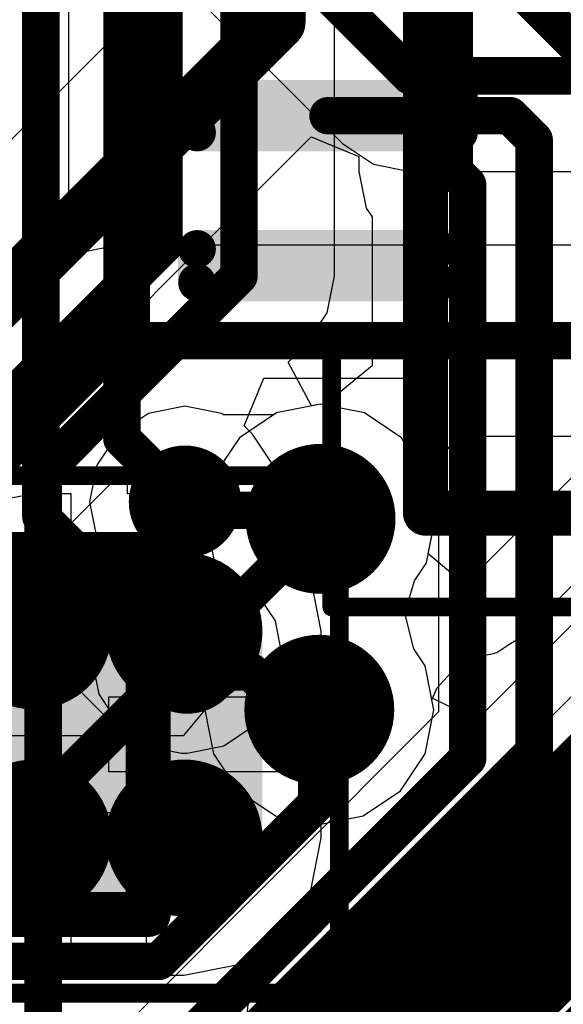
# Model space of a CAD drawing. Header units: millimetres. Extents: x -2 to 68, y -2 to 27.4.
# Tile 497 of 594: x 58.2 to 59.7, y 2.5 to 5.2. Entities that reach past the tile are written whole.
import ezdxf

# ---------------------------------------------------------------- set-up
doc = ezdxf.new("R2010")
doc.units = ezdxf.units.MM
for name, color, linetype in [('BottomLayer', 5, 'Continuous'), ('BottomPaste', 16, 'Continuous'), ('BottomSolder', 6, 'Continuous'), ('DrillGuide', 244, 'Continuous'), ('Mechanical10', 56, 'Continuous'), ('Mechanical13', 56, 'Continuous'), ('Mechanical15', 56, 'Continuous'), ('Mechanical6', 56, 'Continuous'), ('MidLayer1', 16, 'Continuous'), ('MidLayer2', 76, 'Continuous'), ('MidLayer3', 90, 'Continuous'), ('MidLayer4', 156, 'Continuous'), ('MidLayer5', 130, 'Continuous'), ('MidLayer6', 216, 'Continuous'), ('MidLayer7', 6, 'Continuous'), ('MidLayer8', 54, 'Continuous'), ('MultiLayer', 9, 'Continuous'), ('TopLayer', 1, 'Continuous'), ('TopPaste', 8, 'Continuous'), ('TopSolder', 216, 'Continuous'), ('ViaHoleLayer', 16, 'Continuous')]:
    doc.layers.add(name, color=color, linetype=linetype)

# ---------------------------------------------------------------- blocks, each defined once
blk = doc.blocks.new('RES_0603_72')
at = {"layer": 'Mechanical13', "const_width": 0.12}
for points in [[(-0.88, 0.48), (0.88, 0.48)], [(0.88, -0.48), (0.88, 0.48)], [(-0.88, -0.48), (0.88, -0.48)]]:
    blk.add_lwpolyline(points, dxfattribs=at)
at = {"layer": 'Mechanical13', "const_width": 0.06}
for points in [[(0.85, 0.48, 1), (0.91, 0.48, 1)], [(0.85, 0.48, 1), (0.91, 0.48, 1)], [(0.85, -0.48, 1), (0.91, -0.48, 1)], [(0.85, -0.48, 1), (0.91, -0.48, 1)]]:
    blk.add_lwpolyline(points, format="xyb", close=True, dxfattribs=at)
at = {"layer": 'Mechanical15', "const_width": 0.05}
for points in [[(-1.39, 0.69), (1.39, 0.69)], [(1.39, -0.69), (1.39, 0.69)], [(-1.39, -0.69), (1.39, -0.69)]]:
    blk.add_lwpolyline(points, dxfattribs=at)
at = {"layer": 'Mechanical15', "const_width": 0.025}
for points in [[(1.3775, 0.69, 1), (1.4025, 0.69, 1)], [(1.3775, 0.69, 1), (1.4025, 0.69, 1)], [(1.3775, -0.69, 1), (1.4025, -0.69, 1)], [(1.3775, -0.69, 1), (1.4025, -0.69, 1)]]:
    blk.add_lwpolyline(points, format="xyb", close=True, dxfattribs=at)
at = {"layer": 'TopLayer', "const_width": 0.2091}
for points in [[(0.4696, 0.2759, 1), (0.6786, 0.2759, 1)], [(0.8713, 0.2759, 1), (1.0804, 0.2759, 1)], [(0.4696, -0.2759, 1), (0.6786, -0.2759, 1)], [(0.8713, -0.2759, 1), (1.0804, -0.2759, 1)]]:
    blk.add_lwpolyline(points, format="xyb", close=True, dxfattribs=at)
at = {"layer": 'TopLayer'}
for points in [[(0.5741, -0.485), (0.9759, -0.485), (0.5741, 0.485), (0.9759, 0.485)], [(0.365, -0.2759), (1.185, -0.2759), (0.365, 0.2759), (1.185, 0.2759)]]:
    blk.add_solid(points, dxfattribs=at)
at = {"layer": 'TopPaste', "const_width": 0.2091}
for points in [[(0.4696, 0.2759, 1), (0.6786, 0.2759, 1)], [(0.8713, 0.2759, 1), (1.0804, 0.2759, 1)], [(0.4696, -0.2759, 1), (0.6786, -0.2759, 1)], [(0.8713, -0.2759, 1), (1.0804, -0.2759, 1)]]:
    blk.add_lwpolyline(points, format="xyb", close=True, dxfattribs=at)
at = {"layer": 'TopPaste'}
for points in [[(0.5741, -0.485), (0.9759, -0.485), (0.5741, 0.485), (0.9759, 0.485)], [(0.365, -0.2759), (1.185, -0.2759), (0.365, 0.2759), (1.185, 0.2759)]]:
    blk.add_solid(points, dxfattribs=at)
at = {"layer": 'TopSolder', "const_width": 0.2091}
for points in [[(0.4696, 0.2759, 1), (0.6786, 0.2759, 1)], [(0.8713, 0.2759, 1), (1.0804, 0.2759, 1)], [(0.4696, -0.2759, 1), (0.6786, -0.2759, 1)], [(0.8713, -0.2759, 1), (1.0804, -0.2759, 1)]]:
    blk.add_lwpolyline(points, format="xyb", close=True, dxfattribs=at)
at = {"layer": 'TopSolder'}
for points in [[(0.5741, -0.485), (0.9759, -0.485), (0.5741, 0.485), (0.9759, 0.485)], [(0.365, -0.2759), (1.185, -0.2759), (0.365, 0.2759), (1.185, 0.2759)]]:
    blk.add_solid(points, dxfattribs=at)
blk = doc.blocks.new('DF40C_80DP_0_4V_51__F_________1_B_291')
at = {"layer": 'BottomLayer', "const_width": 0.0504}
for points in [[(7.7302, -0.9404, 1), (7.7805, -0.9404, 1)], [(7.8195, -0.9404, 1), (7.8698, -0.9404, 1)], [(8.1302, -0.9404, 1), (8.1805, -0.9404, 1)], [(8.2195, -0.9404, 1), (8.2698, -0.9404, 1)], [(7.7302, -1.6396, 1), (7.7805, -1.6396, 1)], [(7.8195, -1.6396, 1), (7.8698, -1.6396, 1)], [(8.1302, -1.6396, 1), (8.1805, -1.6396, 1)], [(8.2195, -1.6396, 1), (8.2698, -1.6396, 1)]]:
    blk.add_lwpolyline(points, format="xyb", close=True, dxfattribs=at)
at = {"layer": 'BottomLayer'}
for points in [[(7.7554, -0.89), (7.7554, -1.69), (7.8446, -0.89), (7.8446, -1.69)], [(8.1554, -0.89), (8.1554, -1.69), (8.2446, -0.89), (8.2446, -1.69)], [(7.705, -0.9404), (7.705, -1.6396), (7.895, -0.9404), (7.895, -1.6396)], [(8.105, -0.9404), (8.105, -1.6396), (8.295, -0.9404), (8.295, -1.6396)]]:
    blk.add_solid(points, dxfattribs=at)
at = {"layer": 'BottomPaste', "const_width": 0.0504}
for points in [[(7.7302, -0.9404, 1), (7.7805, -0.9404, 1)], [(7.8195, -0.9404, 1), (7.8698, -0.9404, 1)], [(8.1302, -0.9404, 1), (8.1805, -0.9404, 1)], [(8.2195, -0.9404, 1), (8.2698, -0.9404, 1)], [(7.7302, -1.6396, 1), (7.7805, -1.6396, 1)], [(7.8195, -1.6396, 1), (7.8698, -1.6396, 1)], [(8.1302, -1.6396, 1), (8.1805, -1.6396, 1)], [(8.2195, -1.6396, 1), (8.2698, -1.6396, 1)]]:
    blk.add_lwpolyline(points, format="xyb", close=True, dxfattribs=at)
at = {"layer": 'BottomPaste'}
for points in [[(7.7554, -0.89), (7.7554, -1.69), (7.8446, -0.89), (7.8446, -1.69)], [(8.1554, -0.89), (8.1554, -1.69), (8.2446, -0.89), (8.2446, -1.69)], [(7.705, -0.9404), (7.705, -1.6396), (7.895, -0.9404), (7.895, -1.6396)], [(8.105, -0.9404), (8.105, -1.6396), (8.295, -0.9404), (8.295, -1.6396)]]:
    blk.add_solid(points, dxfattribs=at)
at = {"layer": 'BottomSolder', "const_width": 0.0504}
for points in [[(7.7302, -0.9404, 1), (7.7805, -0.9404, 1)], [(7.8195, -0.9404, 1), (7.8698, -0.9404, 1)], [(8.1302, -0.9404, 1), (8.1805, -0.9404, 1)], [(8.2195, -0.9404, 1), (8.2698, -0.9404, 1)], [(7.7302, -1.6396, 1), (7.7805, -1.6396, 1)], [(7.8195, -1.6396, 1), (7.8698, -1.6396, 1)], [(8.1302, -1.6396, 1), (8.1805, -1.6396, 1)], [(8.2195, -1.6396, 1), (8.2698, -1.6396, 1)]]:
    blk.add_lwpolyline(points, format="xyb", close=True, dxfattribs=at)
at = {"layer": 'BottomSolder'}
for points in [[(7.7554, -0.89), (7.7554, -1.69), (7.8446, -0.89), (7.8446, -1.69)], [(8.1554, -0.89), (8.1554, -1.69), (8.2446, -0.89), (8.2446, -1.69)], [(7.705, -0.9404), (7.705, -1.6396), (7.895, -0.9404), (7.895, -1.6396)], [(8.105, -0.9404), (8.105, -1.6396), (8.295, -0.9404), (8.295, -1.6396)]]:
    blk.add_solid(points, dxfattribs=at)
at = {"layer": 'Mechanical10', "const_width": 0.12}
for points in [[(8.86, -1.03), (8.86, 1.03)], [(8.86, -1.03), (-8.86, -1.03)]]:
    blk.add_lwpolyline(points, dxfattribs=at)
at = {"layer": 'Mechanical10', "const_width": 0.06}
blk.add_lwpolyline([(8.83, -1.03, 1), (8.89, -1.03, 1)], format="xyb", close=True, dxfattribs=at)
blk.add_lwpolyline([(8.83, -1.03, 1), (8.89, -1.03, 1)], format="xyb", close=True, dxfattribs=at)
at = {"layer": 'Mechanical6', "const_width": 0.05}
for points in [[(9.11, -1.28), (9.11, 1.28)], [(9.11, -1.28), (8.395, -1.28)], [(8.395, -1.79), (8.395, -1.28)], [(8.395, -1.79), (-8.395, -1.79)]]:
    blk.add_lwpolyline(points, dxfattribs=at)
at = {"layer": 'Mechanical6', "const_width": 0.025}
for points in [[(8.3825, -1.28, 1), (8.4075, -1.28, 1)], [(8.3825, -1.28, 1), (8.4075, -1.28, 1)], [(9.0975, -1.28, 1), (9.1225, -1.28, 1)], [(9.0975, -1.28, 1), (9.1225, -1.28, 1)], [(8.3825, -1.79, 1), (8.4075, -1.79, 1)], [(8.3825, -1.79, 1), (8.4075, -1.79, 1)]]:
    blk.add_lwpolyline(points, format="xyb", close=True, dxfattribs=at)

msp = doc.modelspace()

# ---------------------------------------------------------------- linework, layer by layer
at = {"layer": 'BottomLayer'}
for p, q in [((58.8112, 4.0731), (58.8638, 4.2001)), ((58.8638, 4.2001), (59.3301, 4.2001)), ((59.3301, 4.2001), (59.3301, 3.3102)), ((58.8335, 4.0507), (58.8112, 4.0731)), ((58.8888, 3.968), (58.8335, 4.0507)), ((58.9082, 3.8705), (58.8888, 3.968)), ((58.8888, 3.773), (58.9082, 3.8705)), ((58.8392, 3.6354), (58.8805, 3.7606)), ((58.8805, 3.7606), (58.8888, 3.773)), ((58.0885, 3.6506), (58.4641, 3.2749)), ((58.8945, 3.5527), (58.8392, 3.6354)), ((58.9139, 3.4552), (58.8945, 3.5527)), ((58.8945, 3.3576), (58.9139, 3.4552)), ((58.8392, 3.2749), (58.8945, 3.3576)), ((59.3301, 3.3102), (58.4058, 2.3859)), ((58.4641, 3.2749), (58.5468, 3.2197)), ((58.7565, 3.2197), (58.8392, 3.2749)), ((58.5468, 3.2197), (58.6444, 3.2003)), ((58.659, 3.2003), (58.7565, 3.2197)), ((58.6444, 3.2003), (58.659, 3.2003))]:
    msp.add_line(p, q, dxfattribs=at)
at = {"layer": 'BottomLayer', "const_width": 0.1}
for points in [[(58.2687, 3.8308), (58.2687, 7.4787)], [(58.485, 4.0388), (58.485, 7.0276)], [(59.485, 5.3), (59.785, 5)], [(59.035, 4.9), (59.5207, 4.9)], [(59.5207, 4.9), (59.585, 4.8357)], [(59.585, 3.2046), (59.585, 4.8357)], [(58.485, 4.0388), (58.6533, 3.8705)], [(58.2687, 3.8308), (58.6444, 3.4552)], [(58.6444, 3.4552), (58.659, 3.4552)], [(58.5114, 2.131), (59.585, 3.2046)], [(58.5942, 1.931), (59.785, 3.1218)], [(58.6771, 1.731), (59.985, 3.0389)], [(58.7599, 1.531), (60.185, 2.9561)]]:
    msp.add_lwpolyline(points, dxfattribs=at)
at = {"layer": 'BottomLayer'}
for points, const_width in [([(59.01, 4.9, 1), (59.06, 4.9, 1)], 0.05), ([(59.4957, 4.9, 1), (59.5457, 4.9, 1)], 0.05), ([(59.4957, 4.9, 1), (59.5457, 4.9, 1)], 0.05), ([(59.56, 4.8357, 1), (59.61, 4.8357, 1)], 0.05), ([(59.56, 4.8357, 1), (59.61, 4.8357, 1)], 0.05), ([(58.46, 4.0388, 1), (58.51, 4.0388, 1)], 0.05), ([(58.46, 4.0388, 1), (58.51, 4.0388, 1)], 0.05), ([(58.5783, 3.8705, 1), (58.7283, 3.8705, 1)], 0.15), ([(58.6283, 3.8705, 1), (58.6783, 3.8705, 1)], 0.05), ([(58.2437, 3.8308, 1), (58.2937, 3.8308, 1)], 0.05), ([(58.2437, 3.8308, 1), (58.2937, 3.8308, 1)], 0.05), ([(58.584, 3.4552, 1), (58.734, 3.4552, 1)], 0.15), ([(58.6194, 3.4552, 1), (58.6694, 3.4552, 1)], 0.05), ([(58.6194, 3.4552, 1), (58.6694, 3.4552, 1)], 0.05), ([(58.634, 3.4552, 1), (58.684, 3.4552, 1)], 0.05), ([(59.56, 3.2046, 1), (59.61, 3.2046, 1)], 0.05), ([(59.56, 3.2046, 1), (59.61, 3.2046, 1)], 0.05)]:
    msp.add_lwpolyline(points, format="xyb", close=True, dxfattribs=dict(at, const_width=const_width))
at = {"layer": 'DrillGuide'}
for points, const_width in [([(58.6283, 3.8705, 1), (58.6783, 3.8705, 1)], 0.05), ([(58.965, 3.825, 1), (59.065, 3.825, 1)], 0.1), ([(58.634, 3.4552, 1), (58.684, 3.4552, 1)], 0.05), ([(58.9617, 3.3158, 1), (59.0617, 3.3158, 1)], 0.1)]:
    msp.add_lwpolyline(points, format="xyb", close=True, dxfattribs=dict(at, const_width=const_width))
at = {"layer": 'MidLayer1'}
for p, q in [((59.015, 4.1309), (58.8979, 4.1076)), ((59.1321, 4.1076), (59.015, 4.1309)), ((58.8979, 4.1076), (58.7987, 4.0413)), ((59.2313, 4.0413), (59.1321, 4.1076)), ((58.7987, 4.0413), (58.7324, 3.942)), ((59.2976, 3.942), (59.2313, 4.0413)), ((58.7324, 3.942), (58.7091, 3.825)), ((59.3209, 3.825), (59.2976, 3.942)), ((58.7091, 3.825), (58.7324, 3.7079)), ((59.2976, 3.7079), (59.3209, 3.825)), ((58.7324, 3.7079), (58.7625, 3.6628)), ((59.2654, 3.6598), (59.2976, 3.7079)), ((58.7625, 3.6628), (58.7866, 3.5673)), ((59.2402, 3.5735), (59.2654, 3.6598)), ((59.2642, 3.4779), (59.2402, 3.5735)), ((58.7866, 3.5673), (58.7613, 3.481)), ((58.7613, 3.481), (58.7291, 3.4328)), ((59.2943, 3.4328), (59.2642, 3.4779)), ((58.7291, 3.4328), (58.7059, 3.3158)), ((59.3176, 3.3158), (59.2943, 3.4328)), ((58.7059, 3.3158), (58.7291, 3.1987)), ((59.2943, 3.1987), (59.3176, 3.3158)), ((58.7291, 3.1987), (58.7954, 3.0995)), ((59.228, 3.0995), (59.2943, 3.1987)), ((58.7954, 3.0995), (58.8947, 3.0332)), ((59.1288, 3.0332), (59.228, 3.0995)), ((58.8947, 3.0332), (59.0117, 3.0099)), ((59.0117, 3.0099), (59.1288, 3.0332))]:
    msp.add_line(p, q, dxfattribs=at)
at = {"layer": 'MidLayer1', "const_width": 0.2}
for points in [[(58.915, 3.825, 1), (59.115, 3.825, 1)], [(58.9117, 3.3158, 1), (59.1117, 3.3158, 1)]]:
    msp.add_lwpolyline(points, format="xyb", close=True, dxfattribs=at)
at = {"layer": 'MidLayer2'}
for p, q in [((58.0795, 5.8201), (59.0733, 4.8263)), ((59.0733, 4.8263), (59.156, 4.7711)), ((59.156, 4.7711), (59.2535, 4.7517)), ((59.2535, 4.7517), (60.6506, 4.7517)), ((58.475, 4.5549), (58.3775, 4.5355)), ((60.643, 4.5549), (58.475, 4.5549)), ((58.3775, 4.5355), (58.2948, 4.4802)), ((58.2948, 4.4802), (57.6711, 3.8566)), ((59.348, 4.0039), (59.3815, 4.0451)), ((59.3815, 4.0451), (60.775, 4.0451)), ((57.4552, 2.9198), (58.5386, 4.0031)), ((58.5386, 4.0031), (58.6437, 4.0037)), ((58.6437, 4.0037), (58.7255, 3.9074)), ((59.3024, 3.9181), (59.348, 4.0039)), ((59.3209, 3.825), (59.3024, 3.9181)), ((58.7255, 3.9074), (58.7091, 3.825)), ((58.7091, 3.825), (58.7324, 3.7079)), ((59.2976, 3.7079), (59.3209, 3.825)), ((58.7324, 3.7079), (58.7625, 3.6628)), ((59.2654, 3.6598), (59.2976, 3.7079)), ((58.7625, 3.6628), (58.7866, 3.5673)), ((59.2402, 3.5735), (59.2654, 3.6598)), ((59.2642, 3.4779), (59.2402, 3.5735)), ((58.7866, 3.5673), (58.7613, 3.481)), ((58.7613, 3.481), (58.7291, 3.4328)), ((59.2943, 3.4328), (59.2642, 3.4779)), ((58.7291, 3.4328), (58.7059, 3.3158)), ((59.3176, 3.3158), (59.2943, 3.4328)), ((58.7059, 3.3158), (58.7291, 3.1987)), ((59.2943, 3.1987), (59.3176, 3.3158)), ((58.7291, 3.1987), (58.7954, 3.0995)), ((59.228, 3.0995), (59.2943, 3.1987)), ((58.7954, 3.0995), (58.8947, 3.0332)), ((59.1288, 3.0332), (59.228, 3.0995)), ((58.8947, 3.0332), (59.0117, 3.0099)), ((59.0117, 3.0099), (59.1288, 3.0332))]:
    msp.add_line(p, q, dxfattribs=at)
at = {"layer": 'MidLayer2', "const_width": 0.1}
for points in [[(58.1851, 6.075), (59.2535, 5.0066)], [(59.2535, 5.0066), (60.8596, 5.0066)], [(57.275, 3.1), (58.475, 4.3)], [(58.475, 4.3), (60.775, 4.3)]]:
    msp.add_lwpolyline(points, dxfattribs=at)
at = {"layer": 'MidLayer2'}
for points, const_width in [([(59.2285, 5.0066, 1), (59.2785, 5.0066, 1)], 0.05), ([(59.2285, 5.0066, 1), (59.2785, 5.0066, 1)], 0.05), ([(58.45, 4.3, 1), (58.5, 4.3, 1)], 0.05), ([(58.45, 4.3, 1), (58.5, 4.3, 1)], 0.05), ([(58.915, 3.825, 1), (59.115, 3.825, 1)], 0.2), ([(58.9117, 3.3158, 1), (59.1117, 3.3158, 1)], 0.2)]:
    msp.add_lwpolyline(points, format="xyb", close=True, dxfattribs=dict(at, const_width=const_width))
at = {"layer": 'MidLayer3'}
for p, q in [((60.9827, 4.6493), (57.4308, 1.0974)), ((58.0393, 0.9073), (61.3173, 4.1853)), ((59.015, 4.1309), (58.8979, 4.1076)), ((59.1321, 4.1076), (59.015, 4.1309)), ((58.8979, 4.1076), (58.7987, 4.0413)), ((59.2313, 4.0413), (59.1321, 4.1076)), ((58.7987, 4.0413), (58.7324, 3.942)), ((59.2976, 3.942), (59.2313, 4.0413)), ((58.7324, 3.942), (58.7091, 3.825)), ((59.3209, 3.825), (59.2976, 3.942)), ((58.7091, 3.825), (58.7324, 3.7079)), ((59.2976, 3.7079), (59.3209, 3.825)), ((58.7324, 3.7079), (58.7625, 3.6628)), ((59.2654, 3.6598), (59.2976, 3.7079)), ((58.7625, 3.6628), (58.7866, 3.5673)), ((59.2402, 3.5735), (59.2654, 3.6598)), ((59.2642, 3.4779), (59.2402, 3.5735)), ((58.7866, 3.5673), (58.7613, 3.481)), ((58.7613, 3.481), (58.7291, 3.4328)), ((59.2943, 3.4328), (59.2642, 3.4779)), ((58.7291, 3.4328), (58.7059, 3.3158)), ((59.3176, 3.3158), (59.2943, 3.4328)), ((58.7059, 3.3158), (58.7291, 3.1987)), ((59.2943, 3.1987), (59.3176, 3.3158)), ((58.7291, 3.1987), (58.7954, 3.0995)), ((59.228, 3.0995), (59.2943, 3.1987)), ((58.7954, 3.0995), (58.8947, 3.0332)), ((59.1288, 3.0332), (59.228, 3.0995)), ((58.8947, 3.0332), (59.0117, 3.0099)), ((59.0117, 3.0099), (59.1288, 3.0332))]:
    msp.add_line(p, q, dxfattribs=at)
at = {"layer": 'MidLayer3', "const_width": 0.1}
for points in [[(57.4981, 0.9351), (61.1451, 4.5821)], [(57.6375, 0.7351), (61.385, 4.4827)]]:
    msp.add_lwpolyline(points, dxfattribs=at)
at = {"layer": 'MidLayer3', "const_width": 0.2}
for points in [[(58.915, 3.825, 1), (59.115, 3.825, 1)], [(58.9117, 3.3158, 1), (59.1117, 3.3158, 1)]]:
    msp.add_lwpolyline(points, format="xyb", close=True, dxfattribs=at)
at = {"layer": 'MidLayer4'}
for p, q in [((58.6533, 4.1254), (58.5557, 4.106)), ((58.7508, 4.106), (58.6533, 4.1254)), ((59.015, 4.1309), (58.8979, 4.1076)), ((59.1321, 4.1076), (59.015, 4.1309)), ((58.5557, 4.106), (58.4731, 4.0507)), ((58.7559, 4.1026), (58.7508, 4.106)), ((58.8906, 4.1026), (58.7559, 4.1026)), ((58.8979, 4.1076), (58.8906, 4.1026)), ((59.2313, 4.0413), (59.1321, 4.1076)), ((58.4731, 4.0507), (58.4178, 3.968)), ((59.2976, 3.942), (59.2313, 4.0413)), ((58.4178, 3.968), (58.3984, 3.8705)), ((59.3209, 3.825), (59.2976, 3.942)), ((58.3984, 3.8705), (58.4178, 3.773)), ((59.2976, 3.7079), (59.3209, 3.825)), ((58.4178, 3.773), (58.4296, 3.7553)), ((58.4296, 3.7553), (58.4775, 3.6384)), ((59.2654, 3.6598), (59.2976, 3.7079)), ((59.2402, 3.5735), (59.2654, 3.6598)), ((58.4775, 3.6384), (58.4283, 3.5599)), ((59.2642, 3.4779), (59.2402, 3.5735)), ((58.4235, 3.5527), (58.4041, 3.4552)), ((58.4283, 3.5599), (58.4235, 3.5527)), ((59.2943, 3.4328), (59.2642, 3.4779)), ((58.4041, 3.4552), (58.4235, 3.3576)), ((59.3176, 3.3158), (59.2943, 3.4328)), ((58.4235, 3.3576), (58.4787, 3.2749)), ((59.2943, 3.1987), (59.3176, 3.3158)), ((58.4787, 3.2749), (58.517, 3.2367)), ((58.517, 3.2367), (58.5997, 3.1814)), ((58.5997, 3.1814), (58.6972, 3.162)), ((59.228, 3.0995), (59.2943, 3.1987)), ((58.6972, 3.162), (58.7238, 3.162)), ((58.7238, 3.162), (58.7503, 3.1355)), ((58.7503, 3.1355), (58.7883, 3.1101)), ((58.7883, 3.1101), (58.7954, 3.0995)), ((58.7954, 3.0995), (58.8947, 3.0332)), ((59.1288, 3.0332), (59.228, 3.0995)), ((58.8947, 3.0332), (59.0117, 3.0099)), ((59.0117, 3.0099), (59.1288, 3.0332))]:
    msp.add_line(p, q, dxfattribs=at)
for points, const_width in [([(58.5783, 3.8705, 1), (58.7283, 3.8705, 1)], 0.15), ([(58.915, 3.825, 1), (59.115, 3.825, 1)], 0.2), ([(58.6283, 3.8705, 1), (58.6783, 3.8705, 1)], 0.05), ([(58.651, 3.8477, 1), (58.701, 3.8477, 1)], 0.05), ([(58.651, 3.8477, 1), (58.701, 3.8477, 1)], 0.05), ([(58.9672, 3.8477, 1), (59.0172, 3.8477, 1)], 0.05), ([(58.9672, 3.8477, 1), (59.0172, 3.8477, 1)], 0.05), ([(58.99, 3.825, 1), (59.04, 3.825, 1)], 0.05), ([(58.584, 3.4552, 1), (58.734, 3.4552, 1)], 0.15), ([(58.634, 3.4552, 1), (58.684, 3.4552, 1)], 0.05), ([(58.9117, 3.3158, 1), (59.1117, 3.3158, 1)], 0.2), ([(58.6722, 3.4169, 1), (58.7222, 3.4169, 1)], 0.05), ([(58.6722, 3.4169, 1), (58.7222, 3.4169, 1)], 0.05), ([(58.8044, 3.4169, 1), (58.8544, 3.4169, 1)], 0.05), ([(58.8044, 3.4169, 1), (58.8544, 3.4169, 1)], 0.05), ([(58.9056, 3.3158, 1), (58.9555, 3.3158, 1)], 0.05), ([(58.9056, 3.3158, 1), (58.9555, 3.3158, 1)], 0.05), ([(58.9867, 3.3158, 1), (59.0367, 3.3158, 1)], 0.05)]:
    msp.add_lwpolyline(points, format="xyb", close=True, dxfattribs=dict(at, const_width=const_width))
at = {"layer": 'MidLayer4', "const_width": 0.1}
for points in [[(58.6533, 3.8705), (58.676, 3.8477)], [(58.676, 3.8477), (58.9922, 3.8477)], [(58.9922, 3.8477), (59.015, 3.825)], [(58.659, 3.4552), (58.6972, 3.4169)], [(58.6972, 3.4169), (58.8294, 3.4169)], [(58.8294, 3.4169), (58.9306, 3.3158)], [(58.9306, 3.3158), (59.0117, 3.3158)]]:
    msp.add_lwpolyline(points, dxfattribs=at)
at = {"layer": 'MidLayer5'}
for p, q in [((58.3423, 7.7738), (58.3423, 4.6606)), ((59.0521, 4.4722), (59.0521, 6.0951)), ((58.3423, 4.6606), (57.8948, 4.2131)), ((59.0327, 4.3747), (59.0521, 4.4722)), ((58.9774, 4.292), (59.0327, 4.3747)), ((58.9287, 4.2432), (58.9774, 4.292)), ((58.9912, 4.1261), (58.9287, 4.2432)), ((59.015, 4.1309), (58.9912, 4.1261)), ((59.1321, 4.1076), (59.015, 4.1309)), ((59.2313, 4.0413), (59.1321, 4.1076)), ((59.2976, 3.942), (59.2313, 4.0413)), ((59.3209, 3.825), (59.2976, 3.942)), ((60.0536, 3.9104), (59.4408, 3.2977)), ((59.2976, 3.7079), (59.3209, 3.825)), ((59.2654, 3.6598), (59.2976, 3.7079)), ((59.2402, 3.5735), (59.2654, 3.6598)), ((59.2642, 3.4779), (59.2402, 3.5735)), ((59.2943, 3.4328), (59.2642, 3.4779)), ((59.3113, 3.3477), (59.2943, 3.4328)), ((59.4017, 3.3034), (59.3113, 3.3477)), ((59.4408, 3.2977), (59.4017, 3.3034))]:
    msp.add_line(p, q, dxfattribs=at)
at = {"layer": 'MidLayer5', "const_width": 0.1}
for points in [[(58.7972, 4.4722), (58.7972, 16.8104)], [(58.5972, 4.555), (58.5972, 16.7275)], [(58.075, 4.0328), (58.5972, 4.555)], [(58.275, 3.95), (58.7972, 4.4722)], [(58.275, 2.4672), (58.275, 3.95)], [(57.0387, 0.5351), (60.3085, 3.8049)], [(57.139, 0.3351), (60.575, 3.7711)]]:
    msp.add_lwpolyline(points, dxfattribs=at)
at = {"layer": 'MidLayer5'}
for points, const_width in [([(58.5722, 4.555, 1), (58.6222, 4.555, 1)], 0.05), ([(58.5722, 4.555, 1), (58.6222, 4.555, 1)], 0.05), ([(58.7722, 4.4722, 1), (58.8222, 4.4722, 1)], 0.05), ([(58.7722, 4.4722, 1), (58.8222, 4.4722, 1)], 0.05), ([(58.915, 3.825, 1), (59.115, 3.825, 1)], 0.2), ([(58.25, 3.95, 1), (58.3, 3.95, 1)], 0.05), ([(58.25, 3.95, 1), (58.3, 3.95, 1)], 0.05), ([(58.9117, 3.3158, 1), (59.1117, 3.3158, 1)], 0.2)]:
    msp.add_lwpolyline(points, format="xyb", close=True, dxfattribs=dict(at, const_width=const_width))
at = {"layer": 'MidLayer6'}
for p, q in [((58.6196, 5.2661), (57.6585, 4.3051)), ((57.9191, 3.7726), (58.9903, 4.8438)), ((58.9903, 4.8438), (59.1173, 4.7912)), ((59.1173, 4.7912), (59.1173, 4.7515)), ((59.1173, 4.7515), (59.1367, 4.6539)), ((59.1367, 4.6539), (59.1526, 4.6301)), ((59.1526, 4.6301), (59.1526, 4.233)), ((59.1526, 4.233), (59.0256, 4.1288)), ((59.015, 4.1309), (58.8979, 4.1076)), ((59.0256, 4.1288), (59.015, 4.1309)), ((58.8979, 4.1076), (58.7987, 4.0413)), ((58.7987, 4.0413), (58.7324, 3.942)), ((58.7324, 3.942), (58.72, 3.8795)), ((58.72, 3.8795), (57.9349, 3.0944))]:
    msp.add_line(p, q, dxfattribs=at)
for points, const_width in [([(58.9, 5.15), (58.9, 6.2318)], 0.15), ([(59.3722, 4.7515), (59.3722, 5.3172)], 0.1), ([(57.7208, 3.9708), (58.9, 5.15)], 0.15), ([(59.3722, 4.7515), (59.4075, 4.7161)], 0.1), ([(59.4075, 3.1861), (59.4075, 4.7161)], 0.1), ([(58.0404, 2.8395), (59.015, 3.814)], 0.1), ([(59.015, 3.814), (59.015, 3.825)], 0.1), ([(59.0044, 3.3084), (59.0117, 3.3158)], 0.1), ([(59.0044, 3.0658), (59.0044, 3.3084)], 0.1), ([(58.6609, 2.4395), (59.4075, 3.1861)], 0.1), ([(58.5835, 2.6449), (59.0044, 3.0658)], 0.1), ([(58.4572, 1.3872), (60.0099, 2.94)], 0.1), ([(58.1287, 2.6449), (58.5835, 2.6449)], 0.1)]:
    msp.add_lwpolyline(points, dxfattribs=dict(at, const_width=const_width))
for points, const_width in [([(58.8625, 5.15, 1), (58.9375, 5.15, 1)], 0.075), ([(58.8625, 5.15, 1), (58.9375, 5.15, 1)], 0.075), ([(59.3472, 4.7515, 1), (59.3972, 4.7515, 1)], 0.05), ([(59.3472, 4.7515, 1), (59.3972, 4.7515, 1)], 0.05), ([(59.3825, 4.7161, 1), (59.4325, 4.7161, 1)], 0.05), ([(59.3825, 4.7161, 1), (59.4325, 4.7161, 1)], 0.05), ([(58.915, 3.825, 1), (59.115, 3.825, 1)], 0.2), ([(58.99, 3.825, 1), (59.04, 3.825, 1)], 0.05), ([(58.99, 3.814, 1), (59.04, 3.814, 1)], 0.05), ([(58.99, 3.814, 1), (59.04, 3.814, 1)], 0.05), ([(58.9117, 3.3158, 1), (59.1117, 3.3158, 1)], 0.2), ([(58.9867, 3.3158, 1), (59.0367, 3.3158, 1)], 0.05), ([(58.9794, 3.3084, 1), (59.0294, 3.3084, 1)], 0.05), ([(58.9794, 3.3084, 1), (59.0294, 3.3084, 1)], 0.05), ([(59.3825, 3.1861, 1), (59.4325, 3.1861, 1)], 0.05), ([(59.3825, 3.1861, 1), (59.4325, 3.1861, 1)], 0.05), ([(58.9794, 3.0658, 1), (59.0294, 3.0658, 1)], 0.05), ([(58.9794, 3.0658, 1), (59.0294, 3.0658, 1)], 0.05), ([(58.5585, 2.6449, 1), (58.6085, 2.6449, 1)], 0.05), ([(58.5585, 2.6449, 1), (58.6085, 2.6449, 1)], 0.05)]:
    msp.add_lwpolyline(points, format="xyb", close=True, dxfattribs=dict(at, const_width=const_width))
at = {"layer": 'MidLayer7'}
for p, q in [((61.3, 5.55), (59.4071, 3.6571)), ((59.5513, 3.5129), (61.4442, 5.4058)), ((59.5513, 3.5129), (61.4442, 5.4058)), ((59.015, 4.1309), (58.8979, 4.1076)), ((59.1321, 4.1076), (59.015, 4.1309)), ((58.8979, 4.1076), (58.7987, 4.0413)), ((59.2313, 4.0413), (59.1321, 4.1076)), ((58.7987, 4.0413), (58.7324, 3.942)), ((59.2976, 3.942), (59.2313, 4.0413)), ((58.7324, 3.942), (58.7091, 3.825)), ((59.3209, 3.825), (59.2976, 3.942)), ((58.7091, 3.825), (58.7324, 3.7079)), ((59.3024, 3.732), (59.3209, 3.825)), ((59.3723, 3.6733), (59.3024, 3.732)), ((58.7324, 3.7079), (58.7625, 3.6628)), ((58.7625, 3.6628), (58.7866, 3.5673)), ((59.4071, 3.6571), (59.3723, 3.6733)), ((58.7866, 3.5673), (58.7613, 3.481)), ((59.5147, 3.4885), (59.5452, 3.507)), ((59.5147, 3.4885), (59.5452, 3.507)), ((59.5452, 3.507), (59.5477, 3.5105)), ((59.5452, 3.507), (59.5477, 3.5105)), ((59.5477, 3.5105), (59.5513, 3.5129)), ((59.5477, 3.5105), (59.5513, 3.5129)), ((58.7613, 3.481), (58.7291, 3.4328)), ((59.4772, 3.4656), (59.4809, 3.4679)), ((59.4772, 3.4656), (59.4809, 3.4679)), ((59.4809, 3.4679), (59.4852, 3.4687)), ((59.4809, 3.4679), (59.4852, 3.4687)), ((59.4852, 3.4687), (59.5147, 3.4885)), ((59.4852, 3.4687), (59.5147, 3.4885)), ((59.3804, 3.4336), (59.4071, 3.4532)), ((59.3804, 3.4336), (59.4071, 3.4532)), ((59.4071, 3.4532), (59.4421, 3.4601)), ((59.4071, 3.4532), (59.4421, 3.4601)), ((59.4421, 3.4601), (59.4772, 3.4656)), ((59.4421, 3.4601), (59.4772, 3.4656)), ((58.7291, 3.4328), (58.7059, 3.3158)), ((59.326, 3.3742), (59.3804, 3.4336)), ((59.326, 3.3742), (59.3804, 3.4336)), ((59.3123, 3.3426), (59.326, 3.3742)), ((59.3123, 3.3426), (59.326, 3.3742)), ((59.3176, 3.3158), (59.3123, 3.3426)), ((59.3176, 3.3158), (59.3123, 3.3426)), ((58.7059, 3.3158), (58.6488, 3.2462)), ((59.2943, 3.1987), (59.3176, 3.3158)), ((59.2943, 3.1987), (59.3176, 3.3158)), ((58.6488, 3.2462), (57.5462, 3.2462)), ((59.228, 3.0995), (59.2943, 3.1987)), ((59.228, 3.0995), (59.2943, 3.1987)), ((58.7449, 3.0664), (58.7954, 3.0995)), ((58.7449, 3.0664), (58.7954, 3.0995)), ((58.7954, 3.0995), (58.8947, 3.0332)), ((58.7954, 3.0995), (58.8947, 3.0332)), ((59.1288, 3.0332), (59.228, 3.0995)), ((59.1288, 3.0332), (59.228, 3.0995)), ((58.6687, 3.0433), (58.6974, 3.052)), ((58.6687, 3.0433), (58.6974, 3.052)), ((58.6974, 3.052), (58.7268, 3.0578)), ((58.6974, 3.052), (58.7268, 3.0578)), ((58.7268, 3.0578), (58.7369, 3.0639)), ((58.7268, 3.0578), (58.7369, 3.0639)), ((58.7369, 3.0639), (58.7449, 3.0664)), ((58.7369, 3.0639), (58.7449, 3.0664)), ((57.6307, 3.0423), (58.6488, 3.0423)), ((57.6307, 3.0423), (58.6488, 3.0423)), ((58.6488, 3.0423), (58.6587, 3.0443)), ((58.6488, 3.0423), (58.6587, 3.0443)), ((58.6587, 3.0443), (58.6687, 3.0433)), ((58.6587, 3.0443), (58.6687, 3.0433)), ((58.8947, 3.0332), (59.0117, 3.0099)), ((58.8947, 3.0332), (59.0117, 3.0099)), ((59.0117, 3.0099), (59.1288, 3.0332)), ((59.0117, 3.0099), (59.1288, 3.0332))]:
    msp.add_line(p, q, dxfattribs=at)
at = {"layer": 'MidLayer7', "const_width": 0.2}
for points in [[(58.915, 3.825, 1), (59.115, 3.825, 1)], [(58.9117, 3.3158, 1), (59.1117, 3.3158, 1)]]:
    msp.add_lwpolyline(points, format="xyb", close=True, dxfattribs=at)
at = {"layer": 'MidLayer8'}
for p, q in [((59.015, 4.1309), (58.8979, 4.1076)), ((59.1321, 4.1076), (59.015, 4.1309)), ((58.8979, 4.1076), (58.7987, 4.0413)), ((59.2313, 4.0413), (59.1321, 4.1076)), ((58.7987, 4.0413), (58.7324, 3.942)), ((59.2976, 3.942), (59.2313, 4.0413)), ((58.7324, 3.942), (58.7091, 3.825)), ((59.3209, 3.825), (59.2976, 3.942)), ((58.7091, 3.825), (58.7324, 3.7079)), ((59.2976, 3.7079), (59.3209, 3.825)), ((58.7324, 3.7079), (58.7625, 3.6628)), ((59.2654, 3.6598), (59.2976, 3.7079)), ((58.7625, 3.6628), (58.7866, 3.5673)), ((59.2402, 3.5735), (59.2654, 3.6598)), ((59.2642, 3.4779), (59.2402, 3.5735)), ((58.7866, 3.5673), (58.7613, 3.481)), ((58.7613, 3.481), (58.7291, 3.4328)), ((59.2943, 3.4328), (59.2642, 3.4779)), ((58.7291, 3.4328), (58.7059, 3.3158)), ((59.3176, 3.3158), (59.2943, 3.4328)), ((58.7059, 3.3158), (58.7291, 3.1987)), ((59.2943, 3.1987), (59.3176, 3.3158)), ((58.7291, 3.1987), (58.7954, 3.0995)), ((59.228, 3.0995), (59.2943, 3.1987)), ((58.7954, 3.0995), (58.8947, 3.0332)), ((59.1288, 3.0332), (59.228, 3.0995)), ((58.8947, 3.0332), (59.0117, 3.0099)), ((59.0117, 3.0099), (59.1288, 3.0332))]:
    msp.add_line(p, q, dxfattribs=at)
at = {"layer": 'MidLayer8', "const_width": 0.2}
for points in [[(58.915, 3.825, 1), (59.115, 3.825, 1)], [(58.9117, 3.3158, 1), (59.1117, 3.3158, 1)]]:
    msp.add_lwpolyline(points, format="xyb", close=True, dxfattribs=at)
at = {"layer": 'MultiLayer'}
for points, const_width in [([(58.5783, 3.8705, 1), (58.7283, 3.8705, 1)], 0.15), ([(58.915, 3.825, 1), (59.115, 3.825, 1)], 0.2), ([(58.584, 3.4552, 1), (58.734, 3.4552, 1)], 0.15), ([(58.9117, 3.3158, 1), (59.1117, 3.3158, 1)], 0.2)]:
    msp.add_lwpolyline(points, format="xyb", close=True, dxfattribs=dict(at, const_width=const_width))
at = {"layer": 'TopLayer'}
for p, q in [((58.5, 3.892), (58.5, 12.9467)), ((58.2491, 3.892), (58.109, 3.8642)), ((58.35, 3.892), (58.2491, 3.892)), ((58.35, 3.35), (58.35, 3.892)), ((58.6509, 3.892), (58.5, 3.892)), ((58.6509, 3.892), (58.55, 3.892)), ((58.55, 3.892), (58.55, 3.35)), ((58.791, 3.8642), (58.6509, 3.892)), ((58.791, 3.8642), (58.6509, 3.892)), ((58.9098, 3.7848), (58.791, 3.8642)), ((58.9098, 3.7848), (58.791, 3.8642)), ((58.9892, 3.666), (58.9098, 3.7848)), ((58.9892, 3.666), (58.9098, 3.7848)), ((59.017, 3.5259), (58.9892, 3.666)), ((59.017, 3.5259), (58.9892, 3.666)), ((59.017, 3.35), (59.017, 3.5259)), ((59.017, 3.35), (59.017, 3.5259)), ((57.883, 3.35), (58.35, 3.35)), ((58.45, 3.15), (58.45, 3.35)), ((58.45, 3.35), (59.017, 3.35)), ((58.55, 3.35), (59.017, 3.35)), ((58.35, 3.15), (57.883, 3.15)), ((58.35, 2.608), (58.35, 3.15)), ((59.017, 3.15), (58.45, 3.15)), ((59.017, 3.15), (58.55, 3.15)), ((58.55, 3.15), (58.55, 2.608)), ((59.017, 2.9741), (59.017, 3.15)), ((59.017, 2.9741), (59.017, 3.15)), ((58.9892, 2.834), (59.017, 2.9741)), ((58.9892, 2.834), (59.017, 2.9741)), ((58.9098, 2.7152), (58.9892, 2.834)), ((58.9098, 2.7152), (58.9892, 2.834)), ((58.791, 2.6358), (58.9098, 2.7152)), ((58.8352, 2.6653), (58.9098, 2.7152)), ((58.8194, 2.5032), (58.8352, 2.6653)), ((58.109, 2.6358), (58.2491, 2.608)), ((58.6509, 2.608), (58.791, 2.6358)), ((58.2491, 2.608), (58.35, 2.608)), ((58.55, 2.608), (58.6509, 2.608))]:
    msp.add_line(p, q, dxfattribs=at)
at = {"layer": 'ViaHoleLayer'}
for points, const_width in [([(58.6283, 3.8705, 1), (58.6783, 3.8705, 1)], 0.05), ([(58.965, 3.825, 1), (59.065, 3.825, 1)], 0.1), ([(58.634, 3.4552, 1), (58.684, 3.4552, 1)], 0.05), ([(58.9617, 3.3158, 1), (59.0617, 3.3158, 1)], 0.1)]:
    msp.add_lwpolyline(points, format="xyb", close=True, dxfattribs=dict(at, const_width=const_width))

# ---------------------------------------------------------------- block references
at = {"rotation": 270}
msp.add_blockref('DF40C_80DP_0_4V_51__F_________1_B_291', (60.325, 12.7), dxfattribs=at)
msp.add_blockref('RES_0603_72', (57.675, 3.25))

doc.saveas('drawing.dxf')
